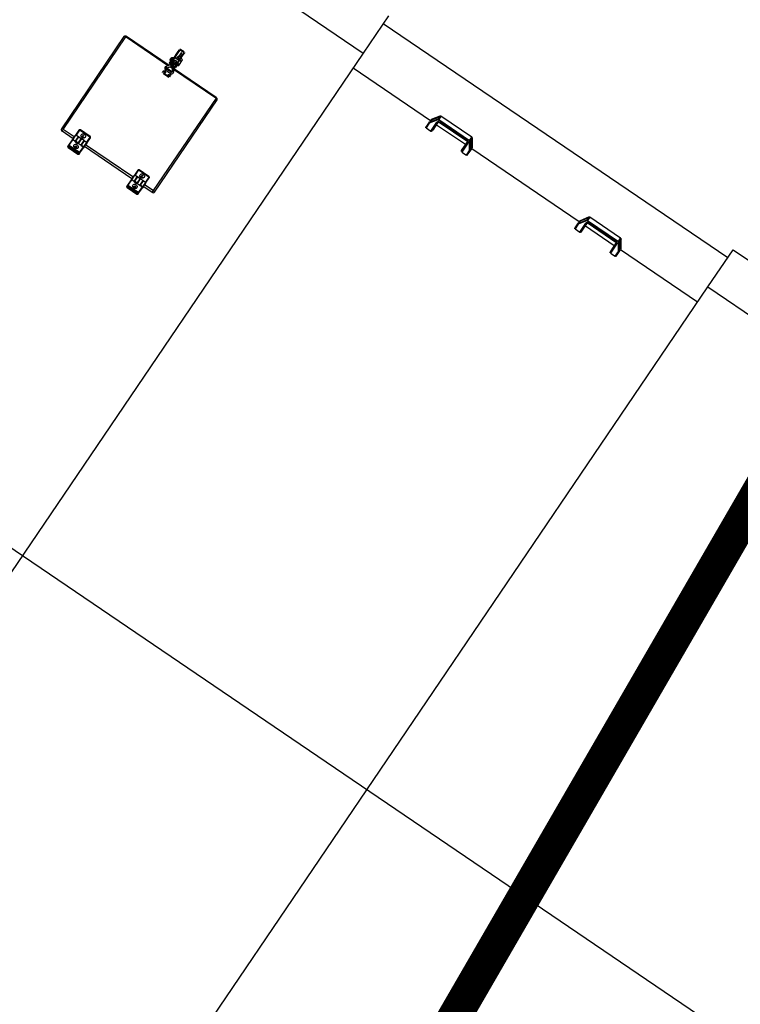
# Model space of a CAD drawing. Header units: metres. Extents: x 7482748 to 7484637, y 5684406 to 5687014.
# Tile 274 of 295: x 7484502.22 to 7484504.14, y 5686562.56 to 5686565.19. Entities that reach past the tile are written whole.
import ezdxf

# ---------------------------------------------------------------- set-up
doc = ezdxf.new("R2010")
doc.units = ezdxf.units.M
doc.header["$MEASUREMENT"] = 0
doc.linetypes.add('2', pattern=[2, 1.5, -0.5])
doc.layers.add('projektowane obiekty', color=5, linetype='Continuous', lineweight=35)
doc.layers.add('Uzytki', color=3, linetype='Continuous')

# ---------------------------------------------------------------- blocks, each defined once
blk = doc.blocks.new('zw$D414')
at = {"layer": 'projektowane obiekty', "lineweight": 30}
for p, q in [((3.3463, 3.48), (3.3463, 3.3598)), ((4.4574, 3.48), (5.6674, 3.48)), ((4.4574, 3.3598), (4.4574, 3.48)), ((3.3463, 3.455), (4.4574, 3.455)), ((3.0526, 3.3598), (3.3463, 3.3598)), ((3.3463, 3.3598), (3.3463, 0.1202)), ((3.6099, 3.3355), (3.5964, 3.315)), ((3.61, 3.3356), (3.5965, 3.3151)), ((3.6099, 3.3346), (3.6099, 3.3355)), ((3.6108, 3.3355), (3.6108, 3.3269)), ((3.7121, 3.3369), (3.6125, 3.3369)), ((3.6125, 3.3368), (3.6125, 3.3369)), ((3.6125, 3.3368), (3.6125, 3.3265)), ((3.7121, 3.3368), (3.6125, 3.3368)), ((3.7121, 3.3368), (3.7121, 3.3369)), ((3.7121, 3.3265), (3.7121, 3.3368)), ((3.7138, 3.3269), (3.7138, 3.3355)), ((3.7282, 3.3151), (3.7147, 3.3356)), ((3.7147, 3.3355), (3.7147, 3.3346)), ((3.7282, 3.315), (3.7147, 3.3355)), ((4.0899, 3.3355), (4.0764, 3.315)), ((4.09, 3.3356), (4.0765, 3.3151)), ((4.0899, 3.3346), (4.0899, 3.3355)), ((4.0908, 3.3355), (4.0908, 3.3269)), ((4.1921, 3.3369), (4.0925, 3.3369)), ((4.0925, 3.3368), (4.0925, 3.3369)), ((4.0925, 3.3368), (4.0925, 3.3265)), ((4.1921, 3.3368), (4.0925, 3.3368)), ((4.1921, 3.3368), (4.1921, 3.3369)), ((4.1921, 3.3265), (4.1921, 3.3368)), ((4.1938, 3.3269), (4.1938, 3.3355)), ((4.2082, 3.3151), (4.1947, 3.3356)), ((4.1947, 3.3355), (4.1947, 3.3346)), ((4.2082, 3.315), (4.1947, 3.3355)), ((4.4574, 3.3598), (4.752, 3.3598)), ((4.4574, 0.1202), (4.4574, 3.3598)), ((3.3463, 3.3118), (3.5958, 3.3118)), ((3.61, 3.3262), (3.596, 3.305)), ((3.5961, 3.3136), (3.6099, 3.3346)), ((3.6099, 3.3261), (3.5961, 3.305)), ((3.5964, 3.3047), (3.6099, 3.3252)), ((3.6108, 3.3338), (3.5965, 3.3121)), ((3.5965, 3.3121), (3.6007, 3.3121)), ((3.6108, 3.3243), (3.5974, 3.304)), ((3.6099, 3.3252), (3.6099, 3.3261)), ((3.6125, 3.3265), (3.6125, 3.3252)), ((3.6125, 3.3265), (3.7121, 3.3265)), ((3.7121, 3.3252), (3.6125, 3.3252)), ((3.6125, 3.2891), (3.6125, 3.318)), ((3.6145, 3.3186), (3.6145, 3.2897)), ((3.6158, 3.2946), (3.6158, 3.3209)), ((3.6158, 3.3118), (3.7088, 3.3118)), ((3.6176, 3.3213), (3.707, 3.3213)), ((3.6177, 3.3225), (3.707, 3.3225)), ((3.7088, 3.3209), (3.7088, 3.2946)), ((3.7102, 3.2897), (3.7102, 3.3186)), ((3.7121, 3.3265), (3.7121, 3.3252)), ((3.7121, 3.318), (3.7121, 3.2891)), ((3.7282, 3.3121), (3.7138, 3.3338)), ((3.7272, 3.304), (3.7138, 3.3243)), ((3.7147, 3.3346), (3.7286, 3.3136)), ((3.7286, 3.305), (3.7147, 3.3262)), ((3.7147, 3.3261), (3.7147, 3.3252)), ((3.7286, 3.305), (3.7147, 3.3261)), ((3.7147, 3.3252), (3.7282, 3.3047)), ((3.724, 3.3121), (3.7282, 3.3121)), ((3.7288, 3.3118), (4.0758, 3.3118)), ((4.09, 3.3262), (4.076, 3.305)), ((4.0761, 3.3136), (4.0899, 3.3346)), ((4.0899, 3.3261), (4.0761, 3.305)), ((4.0764, 3.3047), (4.0899, 3.3252)), ((4.0908, 3.3338), (4.0765, 3.3121)), ((4.0765, 3.3121), (4.0807, 3.3121)), ((4.0908, 3.3243), (4.0774, 3.304)), ((4.0899, 3.3252), (4.0899, 3.3261)), ((4.0925, 3.3265), (4.0925, 3.3252)), ((4.0925, 3.3265), (4.1921, 3.3265)), ((4.1921, 3.3252), (4.0925, 3.3252)), ((4.0925, 3.2891), (4.0925, 3.318)), ((4.0945, 3.3186), (4.0945, 3.2897)), ((4.0958, 3.2946), (4.0958, 3.3209)), ((4.0958, 3.3118), (4.1888, 3.3118)), ((4.0976, 3.3213), (4.187, 3.3213)), ((4.0977, 3.3225), (4.187, 3.3225)), ((4.1888, 3.3209), (4.1888, 3.2946)), ((4.1902, 3.2897), (4.1902, 3.3186)), ((4.1921, 3.3265), (4.1921, 3.3252)), ((4.1921, 3.318), (4.1921, 3.2891)), ((4.2082, 3.3121), (4.1938, 3.3338)), ((4.2072, 3.304), (4.1938, 3.3243)), ((4.1947, 3.3346), (4.2086, 3.3136)), ((4.2086, 3.305), (4.1947, 3.3262)), ((4.1947, 3.3261), (4.1947, 3.3252)), ((4.2086, 3.305), (4.1947, 3.3261)), ((4.1947, 3.3252), (4.2082, 3.3047)), ((4.204, 3.3121), (4.2082, 3.3121)), ((4.2088, 3.3118), (4.4574, 3.3118)), ((3.5953, 3.3082), (3.5953, 3.2946)), ((3.5964, 3.2894), (3.5964, 3.3046)), ((3.5974, 3.304), (3.5974, 3.2891)), ((3.5974, 3.2891), (3.6125, 3.2891)), ((3.7121, 3.2891), (3.7272, 3.2891)), ((3.7272, 3.2891), (3.7272, 3.304)), ((3.7282, 3.3046), (3.7282, 3.2894)), ((3.7293, 3.2946), (3.7293, 3.3082)), ((4.0753, 3.3082), (4.0753, 3.2946)), ((4.0764, 3.2894), (4.0764, 3.3046)), ((4.0774, 3.304), (4.0774, 3.2891)), ((4.0774, 3.2891), (4.0925, 3.2891)), ((4.1921, 3.2891), (4.2072, 3.2891)), ((4.2072, 3.2891), (4.2072, 3.304)), ((4.2082, 3.3046), (4.2082, 3.2894)), ((4.2093, 3.2946), (4.2093, 3.3082)), ((2.9354, 3.0859), (2.9354, 3.0919)), ((2.9354, 3.0859), (2.9374, 3.0859)), ((2.9354, 3.0587), (2.9354, 3.0859)), ((2.9374, 3.0859), (2.9374, 3.0919)), ((2.9374, 3.0587), (2.9374, 3.0859)), ((2.9384, 3.0949), (2.9486, 3.0949)), ((2.9384, 3.0929), (2.9486, 3.0929)), ((2.9384, 3.0922), (2.9384, 3.0929)), ((2.9486, 3.0922), (2.9384, 3.0922)), ((2.9437, 3.0875), (2.9437, 3.0781)), ((2.9457, 3.0875), (2.9437, 3.0875)), ((2.9437, 3.0725), (2.9437, 3.0781)), ((2.9437, 3.0781), (2.9457, 3.0781)), ((2.9457, 3.0781), (2.9457, 3.0875)), ((2.9457, 3.0716), (2.9457, 3.0781)), ((2.9457, 3.0768), (2.9496, 3.0768)), ((2.9486, 3.0929), (2.9486, 3.0922)), ((2.9496, 3.0919), (2.9496, 3.0859)), ((2.9496, 3.0859), (2.9516, 3.0859)), ((2.9496, 3.0859), (2.9496, 3.0587)), ((2.9516, 3.0859), (2.9516, 3.0919)), ((2.9516, 3.0587), (2.9516, 3.0859)), ((2.9516, 3.0768), (2.9517, 3.0768)), ((2.9517, 3.0768), (2.9567, 3.0733)), ((2.9567, 3.0733), (2.9567, 3.056)), ((2.9302, 3.0632), (2.9352, 3.0667)), ((2.9302, 3.056), (2.9302, 3.0632)), ((2.9323, 3.056), (2.9302, 3.056)), ((2.9302, 3.0545), (2.9302, 3.056)), ((2.9302, 3.0545), (2.9324, 3.0545)), ((2.9332, 3.0604), (2.9332, 3.052)), ((2.9352, 3.0604), (2.9332, 3.0604)), ((2.9332, 3.0473), (2.9332, 3.052)), ((2.9332, 3.052), (2.9352, 3.052)), ((2.9352, 3.0667), (2.9354, 3.0667)), ((2.9352, 3.052), (2.9352, 3.0604)), ((2.9354, 3.0574), (2.9352, 3.0574)), ((2.9352, 3.0534), (2.9354, 3.0534)), ((2.9352, 3.0477), (2.9352, 3.052)), ((2.9354, 3.0509), (2.9354, 3.0587)), ((2.9354, 3.0587), (2.9374, 3.0587)), ((2.9354, 3.0509), (2.9374, 3.0509)), ((2.9357, 3.0473), (2.9357, 3.0509)), ((2.9397, 3.0473), (2.9357, 3.0473)), ((2.9496, 3.0674), (2.9374, 3.0674)), ((2.9374, 3.0594), (2.941, 3.0594)), ((2.9374, 3.0509), (2.9374, 3.0587)), ((2.9375, 3.0574), (2.9374, 3.0574)), ((2.9374, 3.0534), (2.9375, 3.0534)), ((2.9375, 3.0525), (2.9375, 3.0583)), ((2.9375, 3.0583), (2.9375, 3.0583)), ((2.9376, 3.0583), (2.9375, 3.0583)), ((2.9375, 3.0525), (2.9376, 3.0525)), ((2.9376, 3.0583), (2.9376, 3.0549)), ((2.9376, 3.0549), (2.9376, 3.0525)), ((2.9385, 3.0534), (2.9385, 3.0574)), ((2.9397, 3.0479), (2.9397, 3.0469)), ((2.9397, 3.0469), (2.9397, 3.0451)), ((2.9407, 3.0487), (2.9405, 3.0487)), ((2.9405, 3.0462), (2.9405, 3.0487)), ((2.9408, 3.0529), (2.9407, 3.0527)), ((2.9407, 3.0485), (2.9407, 3.05)), ((2.9422, 3.05), (2.9407, 3.05)), ((2.9407, 3.0485), (2.9407, 3.0477)), ((2.9422, 3.0485), (2.9407, 3.0485)), ((2.941, 3.0708), (2.941, 3.0674)), ((2.941, 3.0605), (2.941, 3.0541)), ((2.9422, 3.05), (2.9422, 3.0485)), ((2.9422, 3.0477), (2.9422, 3.0485)), ((2.9425, 3.048), (2.9422, 3.048)), ((2.9422, 3.0463), (2.9422, 3.0477)), ((2.9425, 3.0517), (2.9425, 3.0462)), ((2.9429, 3.0725), (2.9427, 3.0725)), ((2.9442, 3.0725), (2.944, 3.0725)), ((2.9445, 3.0462), (2.9445, 3.0517)), ((2.9447, 3.048), (2.9445, 3.048)), ((2.9447, 3.05), (2.9447, 3.0485)), ((2.9462, 3.05), (2.9447, 3.05)), ((2.9447, 3.0477), (2.9447, 3.0485)), ((2.9447, 3.0485), (2.9462, 3.0485)), ((2.9447, 3.0463), (2.9447, 3.0477)), ((2.946, 3.0674), (2.946, 3.0708)), ((2.946, 3.0541), (2.946, 3.0605)), ((2.946, 3.0594), (2.9496, 3.0594)), ((2.9462, 3.0527), (2.9462, 3.0529)), ((2.9462, 3.0485), (2.9462, 3.05)), ((2.9462, 3.0485), (2.9462, 3.0477)), ((2.9472, 3.0481), (2.9472, 3.0469)), ((2.9512, 3.0473), (2.9472, 3.0473)), ((2.9472, 3.0469), (2.9472, 3.0449)), ((2.9485, 3.0574), (2.9485, 3.0534)), ((2.9495, 3.0583), (2.9494, 3.0583)), ((2.9494, 3.0575), (2.9494, 3.0583)), ((2.9494, 3.0525), (2.9494, 3.0575)), ((2.9494, 3.0525), (2.9495, 3.0525)), ((2.9495, 3.0583), (2.9495, 3.0534)), ((2.9496, 3.0574), (2.9495, 3.0574)), ((2.9495, 3.0534), (2.9495, 3.0525)), ((2.9495, 3.0534), (2.9496, 3.0534)), ((2.9496, 3.0587), (2.9496, 3.0509)), ((2.9496, 3.0587), (2.9516, 3.0587)), ((2.9496, 3.0509), (2.9516, 3.0509)), ((2.9512, 3.0509), (2.9512, 3.0473)), ((2.9516, 3.0509), (2.9516, 3.0587)), ((2.9517, 3.0574), (2.9516, 3.0574)), ((2.9516, 3.0534), (2.9517, 3.0534)), ((2.9517, 3.0604), (2.9517, 3.052)), ((2.9537, 3.0604), (2.9517, 3.0604)), ((2.9517, 3.0477), (2.9517, 3.052)), ((2.9517, 3.052), (2.9537, 3.052)), ((2.9537, 3.052), (2.9537, 3.0604)), ((2.9537, 3.0473), (2.9537, 3.052)), ((2.9545, 3.0545), (2.9567, 3.0545)), ((2.9567, 3.056), (2.9546, 3.056)), ((2.9567, 3.0545), (2.9567, 3.056)), ((2.7934, 3.0378), (2.7934, 2.7402)), ((2.798, 2.7419), (2.798, 3.0399)), ((2.9361, 3.0416), (2.7984, 3.0416)), ((2.7984, 3.0402), (2.9351, 3.0402)), ((2.9383, 3.0447), (2.9309, 3.0343)), ((2.9326, 3.0219), (2.9359, 3.0247)), ((2.9341, 3.0319), (2.9416, 3.0424)), ((2.9352, 3.0459), (2.9397, 3.0459)), ((2.9359, 3.0326), (2.9509, 3.0326)), ((2.9359, 3.0326), (2.9359, 3.0306)), ((2.9359, 3.0306), (2.9509, 3.0306)), ((2.9359, 3.0301), (2.9359, 3.0306)), ((2.9359, 3.0247), (2.9359, 3.0262)), ((2.951, 3.0302), (2.936, 3.0302)), ((2.936, 3.0302), (2.936, 3.0266)), ((2.936, 3.0266), (2.936, 3.0262)), ((2.936, 3.0262), (2.951, 3.0262)), ((2.94, 3.0402), (2.9469, 3.0402)), ((2.9425, 3.0416), (2.941, 3.0416)), ((2.9422, 3.0436), (2.9422, 3.045)), ((2.9422, 3.045), (2.9422, 3.045)), ((2.9422, 3.045), (2.9425, 3.045)), ((2.9425, 3.0462), (2.9425, 3.0415)), ((2.9445, 3.0415), (2.9445, 3.0462)), ((2.9445, 3.045), (2.9447, 3.045)), ((2.9459, 3.0416), (2.9445, 3.0416)), ((2.9447, 3.0436), (2.9447, 3.045)), ((2.9453, 3.0424), (2.9528, 3.0319)), ((2.9472, 3.0459), (2.9517, 3.0459)), ((2.9561, 3.0343), (2.9486, 3.0447)), ((3.0885, 3.0416), (2.9508, 3.0416)), ((2.9509, 3.0326), (2.9509, 3.0306)), ((2.9509, 3.0306), (2.9509, 3.0302)), ((2.9509, 3.0262), (2.9509, 3.0247)), ((2.9509, 3.0247), (2.9543, 3.0219)), ((2.951, 3.0302), (2.951, 3.0262)), ((2.9518, 3.0402), (3.0884, 3.0402)), ((3.0888, 3.0399), (3.0888, 2.7419)), ((3.0934, 2.7402), (3.0934, 3.0378)), ((2.9314, 3.0198), (2.9314, 3.0183)), ((2.9506, 3.0164), (2.9363, 3.0164)), ((2.9363, 3.0149), (2.9363, 3.0164)), ((2.9506, 3.0149), (2.9363, 3.0149)), ((2.9506, 3.0149), (2.9506, 3.0164)), ((2.9554, 3.0183), (2.9554, 3.0198)), ((2.8339, 2.7637), (2.8339, 2.7479)), ((2.8359, 2.7493), (2.8359, 2.7648)), ((2.8679, 2.7666), (2.8369, 2.7666)), ((2.8369, 2.7657), (2.8369, 2.7666)), ((2.8369, 2.7657), (2.8679, 2.7657)), ((2.8679, 2.7657), (2.8679, 2.7666)), ((2.8689, 2.7648), (2.8689, 2.7484)), ((2.8709, 2.7465), (2.8709, 2.7637)), ((3.0239, 2.7637), (3.0239, 2.7479)), ((3.0259, 2.7493), (3.0259, 2.7648)), ((3.0579, 2.7666), (3.0269, 2.7666)), ((3.0269, 2.7657), (3.0269, 2.7666)), ((3.0269, 2.7657), (3.0579, 2.7657)), ((3.0579, 2.7657), (3.0579, 2.7666)), ((3.0589, 2.7648), (3.0589, 2.7484)), ((3.0609, 2.7465), (3.0609, 2.7637)), ((2.8334, 2.7415), (2.7984, 2.7415)), ((2.8339, 2.736), (2.7984, 2.736)), ((2.8334, 2.7444), (2.8334, 2.7364)), ((2.8339, 2.7444), (2.8334, 2.7444)), ((2.8334, 2.7364), (2.8339, 2.7364)), ((2.8334, 2.7322), (2.8334, 2.7149)), ((2.8339, 2.7479), (2.8339, 2.7474)), ((2.8339, 2.7474), (2.8339, 2.7334)), ((2.8426, 2.7484), (2.8349, 2.7484)), ((2.8349, 2.7332), (2.8349, 2.7484)), ((2.8432, 2.7332), (2.8354, 2.7332)), ((2.8354, 2.716), (2.8354, 2.7332)), ((2.8359, 2.7484), (2.8359, 2.7493)), ((2.8426, 2.7332), (2.8426, 2.7484)), ((2.8426, 2.7476), (2.8432, 2.7476)), ((2.8432, 2.7444), (2.8426, 2.7444)), ((2.8426, 2.7364), (2.8432, 2.7364)), ((2.8432, 2.736), (2.8426, 2.736)), ((2.8432, 2.7484), (2.8432, 2.7342)), ((2.8519, 2.7484), (2.8432, 2.7484)), ((2.8432, 2.7329), (2.8432, 2.7342)), ((2.8519, 2.7342), (2.8432, 2.7342)), ((2.8432, 2.7329), (2.8519, 2.7329)), ((2.8519, 2.7342), (2.8519, 2.7484)), ((2.8519, 2.7476), (2.8524, 2.7476)), ((2.8524, 2.7444), (2.8519, 2.7444)), ((2.8519, 2.7364), (2.8524, 2.7364)), ((2.8524, 2.736), (2.8519, 2.736)), ((2.8519, 2.7329), (2.8519, 2.7342)), ((2.8617, 2.7332), (2.8519, 2.7332)), ((2.8524, 2.7484), (2.8524, 2.7332)), ((2.8611, 2.7484), (2.8524, 2.7484)), ((2.8611, 2.7332), (2.8611, 2.7484)), ((2.8611, 2.7476), (2.8617, 2.7476)), ((2.8617, 2.7444), (2.8611, 2.7444)), ((2.8611, 2.7364), (2.8617, 2.7364)), ((2.8617, 2.736), (2.8611, 2.736)), ((2.8617, 2.7484), (2.8617, 2.7342)), ((2.8694, 2.7484), (2.8617, 2.7484)), ((2.8617, 2.7329), (2.8617, 2.7342)), ((2.8684, 2.7342), (2.8617, 2.7342)), ((2.8617, 2.7329), (2.8684, 2.7329)), ((2.8684, 2.7329), (2.8684, 2.716)), ((2.8694, 2.7484), (2.8694, 2.7341)), ((2.8704, 2.7349), (2.8704, 2.7474)), ((3.0234, 2.7415), (2.8704, 2.7415)), ((3.0239, 2.736), (2.8704, 2.736)), ((2.8704, 2.7349), (2.8704, 2.7319)), ((2.8704, 2.7149), (2.8704, 2.7319)), ((2.8709, 2.7465), (2.8709, 2.7438)), ((3.0234, 2.7444), (3.0234, 2.7364)), ((3.0239, 2.7444), (3.0234, 2.7444)), ((3.0234, 2.7364), (3.0239, 2.7364)), ((3.0234, 2.7322), (3.0234, 2.7149)), ((3.0239, 2.7479), (3.0239, 2.7474)), ((3.0239, 2.7474), (3.0239, 2.7334)), ((3.0326, 2.7484), (3.0249, 2.7484)), ((3.0249, 2.7332), (3.0249, 2.7484)), ((3.0332, 2.7332), (3.0254, 2.7332)), ((3.0254, 2.716), (3.0254, 2.7332)), ((3.0259, 2.7484), (3.0259, 2.7493)), ((3.0326, 2.7332), (3.0326, 2.7484)), ((3.0326, 2.7476), (3.0332, 2.7476)), ((3.0332, 2.7444), (3.0326, 2.7444)), ((3.0326, 2.7364), (3.0332, 2.7364)), ((3.0332, 2.736), (3.0326, 2.736)), ((3.0332, 2.7484), (3.0332, 2.7342)), ((3.0419, 2.7484), (3.0332, 2.7484)), ((3.0332, 2.7329), (3.0332, 2.7342)), ((3.0419, 2.7342), (3.0332, 2.7342)), ((3.0332, 2.7329), (3.0419, 2.7329)), ((3.0419, 2.7342), (3.0419, 2.7484)), ((3.0419, 2.7476), (3.0424, 2.7476)), ((3.0424, 2.7444), (3.0419, 2.7444)), ((3.0419, 2.7364), (3.0424, 2.7364)), ((3.0424, 2.736), (3.0419, 2.736)), ((3.0419, 2.7329), (3.0419, 2.7342)), ((3.0517, 2.7332), (3.0419, 2.7332)), ((3.0424, 2.7484), (3.0424, 2.7332)), ((3.0511, 2.7484), (3.0424, 2.7484)), ((3.0511, 2.7332), (3.0511, 2.7484)), ((3.0511, 2.7476), (3.0517, 2.7476)), ((3.0517, 2.7444), (3.0511, 2.7444)), ((3.0511, 2.7364), (3.0517, 2.7364)), ((3.0517, 2.736), (3.0511, 2.736)), ((3.0517, 2.7484), (3.0517, 2.7342)), ((3.0594, 2.7484), (3.0517, 2.7484)), ((3.0517, 2.7329), (3.0517, 2.7342)), ((3.0584, 2.7342), (3.0517, 2.7342)), ((3.0517, 2.7329), (3.0584, 2.7329)), ((3.0584, 2.7329), (3.0584, 2.716)), ((3.0594, 2.7484), (3.0594, 2.7341)), ((3.0604, 2.7349), (3.0604, 2.7474)), ((3.0884, 2.7415), (3.0604, 2.7415)), ((3.0884, 2.736), (3.0604, 2.736)), ((3.0604, 2.7349), (3.0604, 2.7319)), ((3.0604, 2.7149), (3.0604, 2.7319)), ((3.0609, 2.7465), (3.0609, 2.7438)), ((2.8334, 2.7149), (2.8334, 2.7122)), ((2.8674, 2.7151), (2.8364, 2.7151)), ((2.8364, 2.7151), (2.8364, 2.7124)), ((2.8364, 2.7124), (2.8674, 2.7124)), ((2.8364, 2.7097), (2.8364, 2.7124)), ((2.8674, 2.7097), (2.8364, 2.7097)), ((2.8364, 2.7097), (2.8364, 2.7095)), ((2.8364, 2.7095), (2.8674, 2.7095)), ((2.8674, 2.7151), (2.8674, 2.7124)), ((2.8674, 2.7124), (2.8674, 2.7097)), ((2.8674, 2.7097), (2.8674, 2.7095)), ((2.8704, 2.7122), (2.8704, 2.7149)), ((3.0234, 2.7149), (3.0234, 2.7122)), ((3.0264, 2.7151), (3.0264, 2.7124)), ((3.0574, 2.7151), (3.0264, 2.7151)), ((3.0264, 2.7124), (3.0574, 2.7124)), ((3.0264, 2.7097), (3.0264, 2.7124)), ((3.0574, 2.7097), (3.0264, 2.7097)), ((3.0264, 2.7097), (3.0264, 2.7095)), ((3.0264, 2.7095), (3.0574, 2.7095)), ((3.0574, 2.7151), (3.0574, 2.7124)), ((3.0574, 2.7124), (3.0574, 2.7097)), ((3.0574, 2.7097), (3.0574, 2.7095)), ((3.0604, 2.7122), (3.0604, 2.7149)), ((0.5382, 1.74), (10.9588, 1.74))]:
    blk.add_line(p, q, dxfattribs=at)
for points in [[(3.6125, 3.3369), (3.6114, 3.3367), (3.6104, 3.3361), (3.61, 3.3356)], [(3.7147, 3.3356), (3.7139, 3.3364), (3.7129, 3.3368), (3.7121, 3.3369)], [(4.0925, 3.3369), (4.0914, 3.3367), (4.0904, 3.3361), (4.09, 3.3356)], [(4.1947, 3.3356), (4.1939, 3.3364), (4.1929, 3.3368), (4.1921, 3.3369)], [(3.5959, 3.3121), (3.596, 3.3129), (3.596, 3.3133), (3.5961, 3.3135), (3.5961, 3.3136)], [(3.6109, 3.327), (3.6101, 3.3263), (3.61, 3.3262)], [(3.6145, 3.3186), (3.6142, 3.3184), (3.6138, 3.3182), (3.6132, 3.318), (3.6125, 3.318)], [(3.6177, 3.3215), (3.6165, 3.3213), (3.6154, 3.3206), (3.615, 3.3202), (3.6147, 3.3196), (3.6145, 3.3191), (3.6145, 3.3186)], [(3.6177, 3.3215), (3.6177, 3.3213), (3.6177, 3.3215), (3.6177, 3.3219), (3.6177, 3.3225)], [(3.707, 3.3215), (3.707, 3.3213), (3.707, 3.3215), (3.707, 3.3219), (3.707, 3.3225)], [(3.7102, 3.3186), (3.7101, 3.3191), (3.7099, 3.3196), (3.7096, 3.3202), (3.7092, 3.3206), (3.7082, 3.3213), (3.707, 3.3215)], [(3.7102, 3.3186), (3.7104, 3.3184), (3.7109, 3.3182), (3.7114, 3.318), (3.7121, 3.318)], [(3.7147, 3.3262), (3.7139, 3.3269), (3.7138, 3.327)], [(3.7286, 3.3136), (3.7286, 3.3134), (3.7286, 3.3131), (3.7287, 3.3125), (3.7287, 3.3121)], [(4.0759, 3.3121), (4.076, 3.3129), (4.076, 3.3133), (4.0761, 3.3135), (4.0761, 3.3136)], [(4.0909, 3.327), (4.0901, 3.3263), (4.09, 3.3262)], [(4.0945, 3.3186), (4.0942, 3.3184), (4.0938, 3.3182), (4.0932, 3.318), (4.0925, 3.318)], [(4.0977, 3.3215), (4.0965, 3.3213), (4.0954, 3.3206), (4.095, 3.3202), (4.0947, 3.3196), (4.0945, 3.3191), (4.0945, 3.3186)], [(4.0977, 3.3215), (4.0977, 3.3213), (4.0977, 3.3215), (4.0977, 3.3219), (4.0977, 3.3225)], [(4.187, 3.3215), (4.187, 3.3213), (4.187, 3.3215), (4.187, 3.3219), (4.187, 3.3225)], [(4.1902, 3.3186), (4.1901, 3.3191), (4.1899, 3.3196), (4.1896, 3.3202), (4.1892, 3.3206), (4.1882, 3.3213), (4.187, 3.3215)], [(4.1902, 3.3186), (4.1904, 3.3184), (4.1909, 3.3182), (4.1914, 3.318), (4.1921, 3.318)], [(4.1947, 3.3262), (4.1939, 3.3269), (4.1938, 3.327)], [(4.2086, 3.3136), (4.2086, 3.3134), (4.2086, 3.3131), (4.2087, 3.3125), (4.2087, 3.3121)], [(3.596, 3.305), (3.596, 3.3049), (3.596, 3.3045), (3.5959, 3.3043)], [(3.5961, 3.305), (3.596, 3.305), (3.596, 3.305)], [(3.7286, 3.305), (3.7286, 3.3051), (3.7286, 3.305)], [(3.7287, 3.3043), (3.7287, 3.3048), (3.7286, 3.305), (3.7286, 3.305)], [(4.076, 3.305), (4.076, 3.3049), (4.076, 3.3045), (4.0759, 3.3043)], [(4.0761, 3.305), (4.076, 3.305), (4.076, 3.305)], [(4.2086, 3.305), (4.2086, 3.3051), (4.2086, 3.305)], [(4.2087, 3.3043), (4.2087, 3.3048), (4.2086, 3.305), (4.2086, 3.305)], [(2.9407, 3.0527), (2.9409, 3.053), (2.9412, 3.0532), (2.9418, 3.0531), (2.942, 3.053)], [(2.9415, 3.05), (2.9414, 3.0502), (2.9409, 3.0511), (2.9407, 3.052), (2.9407, 3.0526), (2.9407, 3.0527)], [(2.941, 3.0541), (2.9408, 3.0528)], [(2.941, 3.0605), (2.941, 3.0608), (2.9412, 3.0612), (2.9417, 3.062)], [(2.9417, 3.062), (2.9417, 3.062), (2.9425, 3.0626), (2.943, 3.0628), (2.9435, 3.0628), (2.9436, 3.0628)], [(2.942, 3.053), (2.9424, 3.0524), (2.9425, 3.0517)], [(2.9423, 3.048), (2.9423, 3.0481), (2.9422, 3.0483)], [(2.9436, 3.0628), (2.944, 3.0628), (2.9444, 3.0626), (2.9452, 3.062), (2.9452, 3.062)], [(2.9445, 3.0517), (2.9446, 3.0525), (2.945, 3.053)], [(2.9447, 3.0483), (2.9446, 3.048)], [(2.945, 3.053), (2.9455, 3.0532), (2.946, 3.053), (2.946, 3.053)], [(2.9452, 3.062), (2.9458, 3.0612), (2.9459, 3.0608), (2.946, 3.0605)], [(2.9462, 3.0527), (2.9462, 3.0526), (2.9462, 3.052), (2.946, 3.0513), (2.9457, 3.0505), (2.9454, 3.05)], [(2.9462, 3.0529), (2.946, 3.0541)], [(2.946, 3.053), (2.9462, 3.0527)], [(2.798, 3.0399), (2.7966, 3.0398), (2.7953, 3.0393), (2.7942, 3.0386), (2.7934, 3.0378)], [(2.7942, 3.0396), (2.7935, 3.0385), (2.7934, 3.0378)], [(2.7984, 3.0416), (2.7974, 3.0415), (2.7962, 3.0411), (2.7951, 3.0405), (2.7942, 3.0396)], [(2.7984, 3.0402), (2.7984, 3.0411), (2.7984, 3.0415), (2.7984, 3.0416)], [(2.9309, 3.0343), (2.9301, 3.0326), (2.93, 3.0306), (2.9308, 3.0288), (2.9321, 3.0274), (2.934, 3.0265), (2.936, 3.0262)], [(2.936, 3.0302), (2.9353, 3.0303), (2.9347, 3.0305), (2.9343, 3.0308), (2.934, 3.0312), (2.934, 3.0315), (2.9341, 3.0319)], [(2.9416, 3.0431), (2.9414, 3.0436), (2.941, 3.0441), (2.9404, 3.0445), (2.9403, 3.0446)], [(2.9405, 3.0462), (2.9414, 3.0459), (2.942, 3.0459)], [(2.942, 3.0418), (2.9414, 3.0419), (2.9412, 3.0419)], [(2.9416, 3.0431), (2.9418, 3.0443), (2.9419, 3.0451), (2.942, 3.0459)], [(2.9416, 3.0424), (2.9416, 3.0425)], [(2.942, 3.0418), (2.9419, 3.0421), (2.9417, 3.0423), (2.9416, 3.0425)], [(2.9422, 3.045), (2.9422, 3.045), (2.9422, 3.0451), (2.9422, 3.0454), (2.9422, 3.0458), (2.9422, 3.0463), (2.9422, 3.0463)], [(2.9447, 3.0463), (2.9447, 3.0459), (2.9447, 3.0454), (2.9447, 3.0451), (2.9447, 3.045), (2.9447, 3.045)], [(2.9464, 3.0462), (2.9454, 3.0459), (2.9449, 3.0459)], [(2.9453, 3.0431), (2.9451, 3.0443), (2.945, 3.0451), (2.9449, 3.0459)], [(2.9449, 3.0418), (2.945, 3.042), (2.9451, 3.0422), (2.9453, 3.0425)], [(2.9449, 3.0418), (2.9456, 3.0419), (2.9457, 3.0419)], [(2.9453, 3.0431), (2.9456, 3.0436), (2.946, 3.0441), (2.9465, 3.0445), (2.9466, 3.0446)], [(2.9453, 3.0424), (2.9453, 3.0425)], [(2.951, 3.0262), (2.9531, 3.0265), (2.9551, 3.0276), (2.9563, 3.0291), (2.9569, 3.0309), (2.9568, 3.0328), (2.9561, 3.0343)], [(2.9528, 3.0319), (2.953, 3.0316), (2.9529, 3.0312), (2.9526, 3.0308), (2.9522, 3.0305), (2.9515, 3.0303), (2.951, 3.0302)], [(3.0926, 3.0396), (3.0917, 3.0405), (3.0906, 3.0411), (3.0895, 3.0415), (3.0884, 3.0416)], [(3.0884, 3.0402), (3.0884, 3.0411), (3.0884, 3.0415), (3.0884, 3.0416)], [(3.0934, 3.0378), (3.0926, 3.0386), (3.0916, 3.0393), (3.0903, 3.0398), (3.0888, 3.0399)], [(3.0934, 3.0378), (3.0931, 3.0389), (3.0926, 3.0397)], [(2.8369, 2.7666), (2.8359, 2.7664), (2.8349, 2.7659), (2.8343, 2.7651), (2.8339, 2.7642), (2.8339, 2.7637)], [(2.8709, 2.7637), (2.8707, 2.7647), (2.8702, 2.7656), (2.8694, 2.7662), (2.8684, 2.7666), (2.8679, 2.7666)], [(3.0269, 2.7666), (3.0259, 2.7664), (3.0249, 2.7659), (3.0243, 2.7651), (3.0239, 2.7642), (3.0239, 2.7637)], [(3.0609, 2.7637), (3.0607, 2.7647), (3.0602, 2.7656), (3.0594, 2.7662), (3.0584, 2.7666), (3.0579, 2.7666)], [(2.798, 2.7419), (2.7966, 2.7417), (2.7953, 2.7414), (2.7942, 2.7409), (2.7934, 2.7402)], [(2.7934, 2.7402), (2.7937, 2.7388), (2.7945, 2.7376), (2.7958, 2.7366), (2.7973, 2.7361), (2.7984, 2.736)], [(2.7984, 2.736), (2.7984, 2.7373), (2.7984, 2.7388), (2.7984, 2.7402), (2.7984, 2.7415)], [(2.8694, 2.7341), (2.8684, 2.7342)], [(2.8684, 2.7342), (2.8684, 2.7339), (2.8684, 2.7336), (2.8684, 2.7332), (2.8684, 2.7329)], [(2.8684, 2.7329), (2.8692, 2.7328), (2.8698, 2.7325), (2.8701, 2.7323), (2.8703, 2.7322), (2.8704, 2.732), (2.8704, 2.7319)], [(2.8704, 2.7349), (2.8703, 2.7346), (2.8701, 2.7343), (2.8698, 2.7341), (2.8694, 2.7341)], [(3.0594, 2.7341), (3.0584, 2.7342)], [(3.0584, 2.7342), (3.0584, 2.7339), (3.0584, 2.7336), (3.0584, 2.7332), (3.0584, 2.7329)], [(3.0584, 2.7329), (3.0592, 2.7328), (3.0598, 2.7325), (3.0601, 2.7323), (3.0603, 2.7322), (3.0604, 2.732), (3.0604, 2.7319)], [(3.0604, 2.7349), (3.0603, 2.7346), (3.0601, 2.7343), (3.0598, 2.7341), (3.0594, 2.7341)], [(3.0884, 2.736), (3.0884, 2.7373), (3.0884, 2.7388), (3.0884, 2.7402), (3.0884, 2.7415)], [(3.0884, 2.736), (3.0901, 2.7362), (3.0915, 2.7369), (3.0926, 2.738), (3.0933, 2.7392), (3.0934, 2.7402)], [(3.0934, 2.7402), (3.0926, 2.7409), (3.0916, 2.7414), (3.0903, 2.7417), (3.0888, 2.7419)], [(2.8334, 2.7122), (2.8336, 2.7113), (2.8341, 2.7105), (2.8349, 2.7098), (2.836, 2.7095), (2.8364, 2.7095)], [(2.8674, 2.7095), (2.8685, 2.7097), (2.8695, 2.7103), (2.8701, 2.711), (2.8702, 2.7112)], [(2.8702, 2.7112), (2.8704, 2.7119), (2.8704, 2.7122)], [(3.0234, 2.7122), (3.0236, 2.7113), (3.0241, 2.7105), (3.0249, 2.7098), (3.026, 2.7095), (3.0264, 2.7095)], [(3.0574, 2.7095), (3.0585, 2.7097), (3.0595, 2.7103), (3.0601, 2.711), (3.0602, 2.7112)], [(3.0602, 2.7112), (3.0604, 2.7119), (3.0604, 2.7122)]]:
    blk.add_lwpolyline(points, dxfattribs=at)
for centre, radius, start, end in [((2.9359, 3.0554), 0.00363, 138.7399, 221.2601), ((2.9376, 3.0574), 0.0009, 0, 90), ((2.9376, 3.0534), 0.0009, 270, 0), ((2.9405, 3.0479), 0.00081, 90, 180), ((2.9438, 3.0432), 0.006, 55.7318, 66.6466), ((2.9494, 3.0574), 0.0009, 90, 180), ((2.9494, 3.0534), 0.0009, 180, 270), ((2.951, 3.0554), 0.00363, 316.3972, 43.6028), ((2.9405, 3.0451), 0.00081, 180, 195.9805), ((2.8349, 2.7474), 0.001, 90, 180), ((2.8349, 2.7334), 0.001, 180, 207.5087), ((2.8694, 2.7474), 0.001, 0, 90), ((3.0249, 2.7474), 0.001, 90, 180), ((3.0249, 2.7334), 0.001, 180, 207.5087), ((3.0594, 2.7474), 0.001, 0, 90)]:
    blk.add_arc(centre, radius, start, end, dxfattribs=at)
for centre, major_axis, ratio, start_param, end_param in [((3.6125, 3.3341), (0.003, 0), 0.903336, 1.570796, 2.604006), ((3.6108, 3.335), (0.000835, -0.000551), 0.368431, 3.141593, 3.380106), ((3.6125, 3.3333), (-0.003, 0), 0.903336, 5.316539, 5.745599), ((3.7121, 3.3341), (0.003, 0), 0.903336, 0.537587, 1.570796), ((3.7121, 3.3333), (-0.003, 0), 0.903336, 3.679179, 4.10824), ((3.7138, 3.335), (-0.000835, -0.000551), 0.368431, 2.90308, 3.141592), ((4.0925, 3.3341), (0.003, 0), 0.903336, 1.570796, 2.604006), ((4.0908, 3.335), (0.000835, -0.000551), 0.368431, 3.141593, 3.380113), ((4.0925, 3.3333), (-0.003, 0), 0.903336, 5.316539, 5.745599), ((4.1921, 3.3341), (0.003, 0), 0.903336, 0.537587, 1.570796), ((4.1921, 3.3333), (-0.003, 0), 0.903336, 3.679179, 4.108239), ((4.1938, 3.335), (-0.000835, -0.000551), 0.368431, 2.90308, 3.141596), ((3.6623, 3.3082), (0.067, 0), 0.428934, 3.00513, 3.141593), ((3.5965, 3.3125), (-0.00116, 0), 0.368431, 1.087182, 1.570796), ((3.6623, 3.4097), (0.0657, 0.1052), 0.125187, 2.763682, 2.793944), ((3.5964, 3.3133), (-0.00005, -0.00185), 0.093334, 3.347402, 3.531474), ((3.6038, 3.3082), (-0.00675, 0), 0.428934, 5.38577, 6.283185), ((3.6108, 3.3342), (0.000835, -0.000551), 0.368431, 3.380106, 4.950906), ((3.6125, 3.3247), (0.003, 0), 0.903336, 2.174946, 2.604006), ((3.6125, 3.3238), (-0.003, 0), 0.903336, 4.712389, 5.745599), ((3.6108, 3.3256), (-0.000835, 0.000551), 0.368431, 6.282823, 6.521703), ((3.6108, 3.3247), (-0.000835, 0.000551), 0.368431, 0.238522, 1.809311), ((3.6125, 3.3234), (0.002, 0), 0.903336, 1.570796, 2.604006), ((3.5658, 3.3235), (0.05, 0), 0.428934, 6.051964, 6.194038), ((3.7588, 3.3235), (0.05, 0), 0.428934, 3.249707, 3.372814), ((3.7121, 3.3238), (-0.003, 0), 0.903336, 3.679179, 4.712389), ((3.7121, 3.3234), (0.002, 0), 0.903336, 0.537586, 1.570796), ((3.7138, 3.3342), (-0.000835, -0.000551), 0.368431, 1.33228, 2.90308), ((3.7121, 3.3247), (0.003, 0), 0.903336, 0.537587, 0.966647), ((3.7138, 3.3247), (0.000835, 0.000551), 0.368431, 4.473872, 6.044664), ((3.7138, 3.3256), (0.000835, 0.000551), 0.368431, 6.044664, 6.283884), ((3.7208, 3.3082), (-0.00675, 0), 0.428934, 3.141593, 4.039008), ((3.6623, 3.4097), (-0.0657, 0.1052), 0.125187, 3.489241, 3.519503), ((3.7282, 3.3125), (0.00116, 0), 0.368431, 4.712389, 5.196003), ((3.6623, 3.3082), (0.067, 0), 0.428934, 0, 0.136463), ((4.1423, 3.3082), (0.067, 0), 0.428934, 3.00513, 3.141593), ((4.0765, 3.3125), (-0.00116, 0), 0.368431, 1.087182, 1.570796), ((4.1423, 3.4097), (0.0657, 0.1052), 0.125187, 2.763682, 2.793944), ((4.0764, 3.3133), (-0.00005, -0.00185), 0.093334, 3.347402, 3.531474), ((4.0838, 3.3082), (-0.00675, 0), 0.428934, 5.38577, 6.283185), ((4.0908, 3.3342), (0.000835, -0.000551), 0.368431, 3.380106, 4.950906), ((4.0925, 3.3247), (0.003, 0), 0.903336, 2.174946, 2.604006), ((4.0925, 3.3238), (-0.003, 0), 0.903336, 4.712389, 5.745599), ((4.0908, 3.3256), (-0.000835, 0.000551), 0.368431, 6.282823, 6.521703), ((4.0908, 3.3247), (-0.000835, 0.000551), 0.368431, 0.238514, 1.809313), ((4.0925, 3.3234), (0.002, 0), 0.903336, 1.570796, 2.604006), ((4.0458, 3.3235), (0.05, 0), 0.428934, 6.051964, 6.194038), ((4.2388, 3.3235), (0.05, 0), 0.428934, 3.249707, 3.372814), ((4.1921, 3.3238), (-0.003, 0), 0.903336, 3.679179, 4.712389), ((4.1921, 3.3234), (0.002, 0), 0.903336, 0.537586, 1.570796), ((4.1938, 3.3342), (-0.000835, -0.000551), 0.368431, 1.33228, 2.90308), ((4.1921, 3.3247), (0.003, 0), 0.903336, 0.537587, 0.966647), ((4.1938, 3.3247), (0.000835, 0.000551), 0.368431, 4.47387, 6.044667), ((4.1938, 3.3256), (0.000835, 0.000551), 0.368431, 6.044667, 6.283887), ((4.2008, 3.3082), (-0.00675, 0), 0.428934, 3.141593, 4.039008), ((4.1423, 3.4097), (-0.0657, 0.1052), 0.125187, 3.489241, 3.519503), ((4.2082, 3.3125), (0.00116, 0), 0.368431, 4.712389, 5.196003), ((4.1423, 3.3082), (0.067, 0), 0.428934, 0, 0.136463), ((3.6623, 3.3082), (0.067, 0), 0.428934, 3.141593, 3.278056), ((3.6623, 3.2946), (-0.067, 0), 0.428934, 0, 0.182835), ((3.6623, 3.4097), (0.0657, 0.1052), 0.125187, 3.093572, 3.123834), ((3.5964, 3.303), (-0.00003, 0.00172), 0.103678, 6.008892, 6.192964), ((3.5974, 3.3045), (-0.000993, 0.000298), 0.399117, 0.302093, 1.690055), ((3.5974, 3.2895), (0.001, 0), 0.428934, 3.324428, 4.712389), ((3.6038, 3.3082), (-0.00675, 0), 0.428934, 0, 0.345702), ((3.6125, 3.2899), (0.002, 0), 0.428934, 4.712389, 6.051965), ((3.5658, 3.2946), (-0.05, 0), 0.428934, 2.910371, 3.141593), ((3.7588, 3.2946), (-0.05, 0), 0.428934, 0, 0.231221), ((3.7121, 3.2899), (0.002, 0), 0.428934, 3.372813, 4.712389), ((3.7208, 3.3082), (-0.00675, 0), 0.428934, 2.795891, 3.141593), ((3.7272, 3.3045), (-0.000993, -0.000298), 0.399117, 1.451541, 2.839498), ((3.7272, 3.2895), (0.001, 0), 0.428934, 4.712389, 6.10035), ((3.6623, 3.4097), (-0.0657, 0.1052), 0.125187, 3.159351, 3.189614), ((3.7282, 3.303), (0.00003, 0.00172), 0.103678, 0.090226, 0.274298), ((3.6623, 3.2946), (-0.067, 0), 0.428934, 2.958758, 3.141593), ((3.6623, 3.3082), (0.067, 0), 0.428934, 6.146722, 6.283185), ((4.1423, 3.3082), (0.067, 0), 0.428934, 3.141593, 3.278056), ((4.1423, 3.2946), (-0.067, 0), 0.428934, 0, 0.182835), ((4.1423, 3.4097), (0.0657, 0.1052), 0.125187, 3.093572, 3.123834), ((4.0764, 3.303), (-0.00003, 0.00172), 0.103678, 6.008887, 6.192959), ((4.0774, 3.3045), (-0.000993, 0.000298), 0.399117, 0.302096, 1.690055), ((4.0774, 3.2895), (0.001, 0), 0.428934, 3.324428, 4.712389), ((4.0838, 3.3082), (-0.00675, 0), 0.428934, 0, 0.345702), ((4.0925, 3.2899), (0.002, 0), 0.428934, 4.712389, 6.051965), ((4.0458, 3.2946), (-0.05, 0), 0.428934, 2.910371, 3.141593), ((4.2388, 3.2946), (-0.05, 0), 0.428934, 0, 0.231221), ((4.1921, 3.2899), (0.002, 0), 0.428934, 3.372813, 4.712389), ((4.2008, 3.3082), (-0.00675, 0), 0.428934, 2.795891, 3.141593), ((4.2072, 3.3045), (-0.000993, -0.000298), 0.399117, 1.451535, 2.839498), ((4.2072, 3.2895), (0.001, 0), 0.428934, 4.712389, 6.10035), ((4.1423, 3.4097), (-0.0657, 0.1052), 0.125187, 3.159351, 3.189614), ((4.2082, 3.303), (0.00003, 0.00172), 0.103678, 0.090211, 0.274283), ((4.1423, 3.2946), (-0.067, 0), 0.428934, 2.958758, 3.141593), ((4.1423, 3.3082), (0.067, 0), 0.428934, 6.146722, 6.283185), ((2.9384, 3.0919), (0.003, 0), 0.984868, 1.570796, 3.141593), ((2.9384, 3.0919), (-0.001, 0), 0.984868, 4.712389, 6.283185), ((2.9384, 3.0912), (0.001, 0), 0.984868, 1.570796, 3.141593), ((2.9486, 3.0919), (0.003, 0), 0.984868, 0, 1.570796), ((2.9486, 3.0919), (-0.001, 0), 0.984868, 3.141593, 4.712389), ((2.9486, 3.0912), (0.001, 0), 0.984868, 0, 1.570796), ((2.9365, 3.0623), (0.004, 0), 0.693349, 1.862412, 3.860129), ((2.9352, 3.0473), (-0.002, 0), 0.720602, 0, 1.570796), ((2.9365, 3.0613), (-0.0026, 0), 0.693349, 5.17056, 6.283185), ((2.9365, 3.0608), (-0.0026, 0), 0.693349, 5.170559, 6.162976), ((2.9365, 3.0613), (-0.0026, 0), 0.693349, 0, 0.47026), ((2.9365, 3.0623), (0.004, 0), 0.693349, 4.368129, 4.436489), ((2.9365, 3.0613), (-0.0026, 0), 0.693349, 1.024846, 1.112626), ((2.9357, 3.0477), (0.0005, 0), 0.720602, 3.141593, 4.712389), ((2.9434, 3.0546), (0.004, 0), 0.693349, 2.230016, 3.681865), ((2.9434, 3.0546), (0.004, 0), 0.693349, 3.681865, 3.962905), ((2.9313, 3.0477), (0.00942, 0), 0.811844, 6.081031, 6.283185), ((2.9435, 3.0524), (0.00276, 0), 0.691786, 0.3358, 2.888619), ((2.9434, 3.0536), (-0.0026, 0), 0.693349, 5.941847, 6.283185), ((2.9435, 3.0524), (0.00276, 0), 0.691786, 2.888619, 2.914882), ((2.9435, 3.0708), (-0.0025, 0), 0.691786, 5.003183, 6.283185), ((2.9435, 3.0541), (0.0025, 0), 0.691786, 0.008471, 3.141593), ((2.9435, 3.051), (0.00324, 0), 0.691786, 1.089883, 2.05171), ((2.9313, 3.0477), (-0.0109, 0), 0.811844, 2.936324, 3.141593), ((2.9435, 3.0493), (0.0035, 0), 0.691786, 1.281045, 1.860548), ((2.9435, 3.0708), (-0.0025, 0), 0.691786, 4.421595, 5.003183), ((2.9435, 3.0713), (0.0018, 0), 0.691786, 1.280002, 1.861591), ((2.9435, 3.0708), (-0.0025, 0), 0.691786, 3.141593, 4.421595), ((2.9556, 3.0477), (0.0109, 0), 0.811844, 3.141593, 3.346887), ((2.9434, 3.0546), (0.004, 0), 0.693349, 5.674452, 7.162733), ((2.9503, 3.0699), (0.004, 0), 0.693349, 1.759413, 4.300863), ((2.9434, 3.0546), (0.004, 0), 0.693349, 5.462669, 5.674452), ((2.9435, 3.0524), (0.00276, 0), 0.691786, 0.226711, 0.3358), ((2.9556, 3.0477), (-0.00942, 0), 0.811844, 0, 0.202154), ((2.9503, 3.0689), (-0.0026, 0), 0.693349, 5.005009, 6.283185), ((2.9503, 3.0685), (-0.0026, 0), 0.693349, 5.005009, 6.162976), ((2.9503, 3.0689), (-0.0026, 0), 0.693349, 0, 1.016729), ((2.9512, 3.0477), (0.0005, 0), 0.720602, 4.712389, 6.283185), ((2.9503, 3.0699), (0.004, 0), 0.693349, 5.030213, 7.536158), ((2.9503, 3.0689), (-0.0026, 0), 0.693349, 3.141593, 4.210857), ((2.9503, 3.0685), (-0.0026, 0), 0.693349, 3.261802, 4.210857), ((2.9503, 3.0689), (-0.0026, 0), 0.693349, 2.072328, 3.141593), ((2.9517, 3.0473), (-0.002, 0), 0.720602, 1.570796, 3.141593), ((2.7984, 3.0399), (-0.000412, -0.000008), 0.735809, 4.686587, 6.269862), ((2.9325, 3.0331), (0.00163, -0.00116), 0.50565, 0.345197, 3.141736), ((2.9363, 3.0198), (0.00487, 0), 0.693349, 2.443461, 3.141593), ((2.9363, 3.0198), (0.00315, 0), 0.693349, 0, 4.436489), ((2.9325, 3.0331), (0.00163, -0.00116), 0.50565, 0.036283, 0.345197), ((2.9325, 3.0331), (0.00163, -0.00116), 0.50565, 0, 0.036283), ((2.9363, 3.0189), (-0.002, 0), 0.693349, 3.141593, 6.283185), ((2.94, 3.0436), (0.00163, -0.00116), 0.50565, 1.721489, 3.141593), ((2.94, 3.0436), (0.00163, -0.00116), 0.50565, 0.061483, 0.628914), ((2.9313, 3.0436), (0.0109, 0), 0.811844, 6.077917, 6.283185), ((2.9435, 3.0439), (0.0035, 0), 0.691786, 1.281045, 1.860548), ((2.9435, 3.0439), (0.0035, 0), 0.691786, 4.422637, 5.002141), ((2.9556, 3.0436), (-0.0109, 0), 0.811844, 0, 0.205269), ((2.947, 3.0436), (-0.00163, -0.00116), 0.50565, 5.65427, 6.221703), ((2.947, 3.0436), (-0.00163, -0.00116), 0.50565, 3.141593, 4.561696), ((2.9506, 3.0198), (0.00315, 0), 0.693349, 0, 4.436489), ((2.9506, 3.0189), (-0.002, 0), 0.693349, 3.141593, 6.283185), ((2.9544, 3.0331), (-0.00163, -0.00116), 0.50565, 3.140805, 6.283039), ((2.9506, 3.0198), (0.00487, 0), 0.693349, 0, 0.698132), ((3.0884, 3.0399), (-0.000412, 0.000008), 0.735809, 3.154915, 4.738194), ((2.9363, 3.0198), (0.00487, 0), 0.693349, 3.141593, 4.712389), ((2.9363, 3.0183), (0.00487, 0), 0.693349, 3.141593, 4.712389), ((2.9363, 3.0189), (-0.002, 0), 0.693349, 0, 1.220349), ((2.9363, 3.0183), (-0.002, 0), 0.693349, 3.364281, 6.060497), ((2.9363, 3.0198), (0.00315, 0), 0.693349, 4.436489, 4.988289), ((2.9363, 3.0189), (-0.002, 0), 0.693349, 1.921247, 3.141593), ((2.9363, 3.0198), (0.00315, 0), 0.693349, 4.988289, 6.283185), ((2.9506, 3.0183), (-0.002, 0), 0.693349, 3.364281, 6.060497), ((2.9506, 3.0189), (-0.002, 0), 0.693349, 0, 1.219721), ((2.9506, 3.0198), (0.00315, 0), 0.693349, 4.436489, 4.988289), ((2.9506, 3.0198), (0.00487, 0), 0.693349, 4.712389, 6.283185), ((2.9506, 3.0183), (0.00487, 0), 0.693349, 4.712389, 6.283185), ((2.9506, 3.0189), (-0.002, 0), 0.693349, 1.921875, 3.141593), ((2.9506, 3.0198), (0.00315, 0), 0.693349, 4.988289, 6.283185), ((2.8359, 2.7637), (0.002, 0), 0.538802, 1.570796, 3.141593), ((2.8369, 2.7648), (0.001, 0), 0.842433, 1.570796, 3.141593), ((2.8524, 2.7555), (-0.00325, 0), 0.842433, 4.712389, 6.283185), ((2.8524, 2.7555), (-0.00325, 0), 0.842433, 3.141593, 4.712389), ((2.8679, 2.7648), (0.001, 0), 0.842433, 0, 1.570796), ((2.8689, 2.7637), (-0.002, 0), 0.538802, 3.141593, 4.712389), ((3.0259, 2.7637), (0.002, 0), 0.538802, 1.570796, 3.141593), ((3.0269, 2.7648), (0.001, 0), 0.842433, 1.570796, 3.141593), ((3.0424, 2.7555), (-0.00325, 0), 0.842433, 4.712389, 6.283185), ((3.0424, 2.7555), (-0.00325, 0), 0.842433, 3.141593, 4.712389), ((3.0579, 2.7648), (0.001, 0), 0.842433, 0, 1.570796), ((3.0589, 2.7637), (-0.002, 0), 0.538802, 3.141593, 4.712389), ((2.7984, 2.7419), (-0.000412, 0.000021), 0.892603, 0.045648, 1.628918), ((2.8354, 2.7322), (0.002, 0), 0.538802, 1.570796, 3.141593), ((2.8524, 2.7555), (-0.00325, 0), 0.842433, 0, 3.141593), ((2.8524, 2.7529), (-0.00325, 0), 0.842433, 4.712389, 5.796856), ((2.8524, 2.7529), (-0.00325, 0), 0.842433, 3.627922, 4.712389), ((2.8689, 2.7465), (-0.002, 0), 0.538802, 3.141593, 3.864327), ((2.8699, 2.7438), (-0.001, 0), 0.538802, 2.094395, 3.141593), ((3.0254, 2.7322), (0.002, 0), 0.538802, 1.570796, 3.141593), ((3.0424, 2.7555), (-0.00325, 0), 0.842433, 0, 3.141593), ((3.0424, 2.7529), (-0.00325, 0), 0.842433, 4.712389, 5.796856), ((3.0424, 2.7529), (-0.00325, 0), 0.842433, 3.627922, 4.712389), ((3.0589, 2.7465), (-0.002, 0), 0.538802, 3.141593, 3.864327), ((3.0599, 2.7438), (-0.001, 0), 0.538802, 2.094396, 3.141593), ((3.0884, 2.7419), (-0.000412, -0.000021), 0.892603, 1.512669, 3.095945), ((2.8354, 2.7149), (0.002, 0), 0.538802, 1.570796, 3.141593), ((2.8364, 2.7149), (-0.003, 0), 0.842433, 0, 1.570796), ((2.8364, 2.7122), (0.003, 0), 0.842433, 3.141593, 4.712389), ((2.8364, 2.716), (0.001, 0), 0.842433, 3.141593, 4.712389), ((2.8519, 2.7218), (-0.00325, 0), 0.842433, 3.141593, 6.283185), ((2.8519, 2.7218), (-0.00325, 0), 0.842433, 0, 1.570796), ((2.8519, 2.7192), (-0.00325, 0), 0.842433, 3.627922, 5.796856), ((2.8519, 2.7218), (-0.00325, 0), 0.842433, 1.570796, 3.141593), ((2.8674, 2.716), (0.001, 0), 0.842433, 4.712389, 6.283185), ((2.8674, 2.7149), (-0.003, 0), 0.842433, 1.570796, 3.141593), ((2.8674, 2.7122), (0.003, 0), 0.842433, 4.712389, 5.881017), ((2.8684, 2.7149), (-0.002, 0), 0.538802, 3.141593, 4.712389), ((2.8674, 2.7122), (0.003, 0), 0.842433, 5.881017, 6.283185), ((3.0254, 2.7149), (0.002, 0), 0.538802, 1.570796, 3.141593), ((3.0264, 2.7149), (-0.003, 0), 0.842433, 0, 1.570796), ((3.0264, 2.7122), (0.003, 0), 0.842433, 3.141593, 4.712389), ((3.0264, 2.716), (0.001, 0), 0.842433, 3.141593, 4.712389), ((3.0419, 2.7218), (-0.00325, 0), 0.842433, 3.141593, 6.283185), ((3.0419, 2.7218), (-0.00325, 0), 0.842433, 0, 1.570796), ((3.0419, 2.7192), (-0.00325, 0), 0.842433, 3.627922, 5.796856), ((3.0419, 2.7218), (-0.00325, 0), 0.842433, 1.570796, 3.141593), ((3.0574, 2.716), (0.001, 0), 0.842433, 4.712389, 6.283185), ((3.0574, 2.7149), (-0.003, 0), 0.842433, 1.570796, 3.141593), ((3.0574, 2.7122), (0.003, 0), 0.842433, 4.712389, 5.881017), ((3.0584, 2.7149), (-0.002, 0), 0.538802, 3.141593, 4.712389), ((3.0574, 2.7122), (0.003, 0), 0.842433, 5.881017, 6.283185)]:
    blk.add_ellipse(centre, major_axis=major_axis, ratio=ratio, start_param=start_param, end_param=end_param, dxfattribs=at)
for centre in [(2.8524, 2.7572), (3.0424, 2.7572), (2.8519, 2.7235), (3.0419, 2.7235)]:
    blk.add_ellipse(centre, major_axis=(0.0065, 0), ratio=0.842433, dxfattribs=at)
for points, knots in [([(3.6125, 3.318), (3.6125, 3.319), (3.6135, 3.3214), (3.6162, 3.3225), (3.6177, 3.3225)], [0, 0, 0, 0, 3.239375, 7.558542, 7.558542, 7.558542, 7.558542]), ([(3.707, 3.3225), (3.7081, 3.3225), (3.71, 3.3219), (3.7114, 3.3204), (3.7118, 3.3196), (3.7119, 3.3193)], [0, 0, 0, 0, 3.280582, 5.467637, 6.166398, 6.166398, 6.166398, 6.166398]), ([(4.0925, 3.318), (4.0925, 3.319), (4.0935, 3.3214), (4.0962, 3.3225), (4.0977, 3.3225)], [0, 0, 0, 0, 3.239375, 7.558542, 7.558542, 7.558542, 7.558542]), ([(4.187, 3.3225), (4.1881, 3.3225), (4.19, 3.3219), (4.1914, 3.3204), (4.1918, 3.3196), (4.1919, 3.3193)], [0, 0, 0, 0, 3.280582, 5.467637, 6.166398, 6.166398, 6.166398, 6.166398]), ([(2.9403, 3.0446), (2.9403, 3.0448), (2.9404, 3.0451), (2.9405, 3.0456), (2.9405, 3.0459), (2.9405, 3.0462)], [0, 0, 0, 0, 0.809697, 0.809697, 1.623313, 1.623313, 1.623313, 1.623313]), ([(2.9466, 3.0446), (2.9466, 3.0448), (2.9465, 3.0451), (2.9465, 3.0456), (2.9464, 3.0459), (2.9464, 3.0462)], [0, 0, 0, 0, 0.809702, 0.809702, 1.623251, 1.623251, 1.623251, 1.623251])]:
    blk.add_open_spline(points, degree=3, knots=knots, dxfattribs=at)
for points in [[(3.7119, 3.3193), (3.712, 3.3189), (3.7121, 3.3184), (3.7121, 3.318)], [(4.1919, 3.3193), (4.192, 3.3189), (4.1921, 3.3184), (4.1921, 3.318)]]:
    blk.add_open_spline(points, degree=3, dxfattribs=at)

msp = doc.modelspace()

# ---------------------------------------------------------------- linework, layer by layer
at = {"layer": 'Uzytki', "linetype": '2', "const_width": 0.09}
msp.add_lwpolyline([(7484505.21508, 5686565.69286), (7484501.19508, 5686558.75286)], dxfattribs=at)

# ---------------------------------------------------------------- block references
at = {"linetype": 'Continuous', "rotation": 325.8417172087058}
msp.add_blockref('zw$D414', (7484498.48247, 5686564.19707), dxfattribs=at)

doc.saveas('drawing.dxf')
